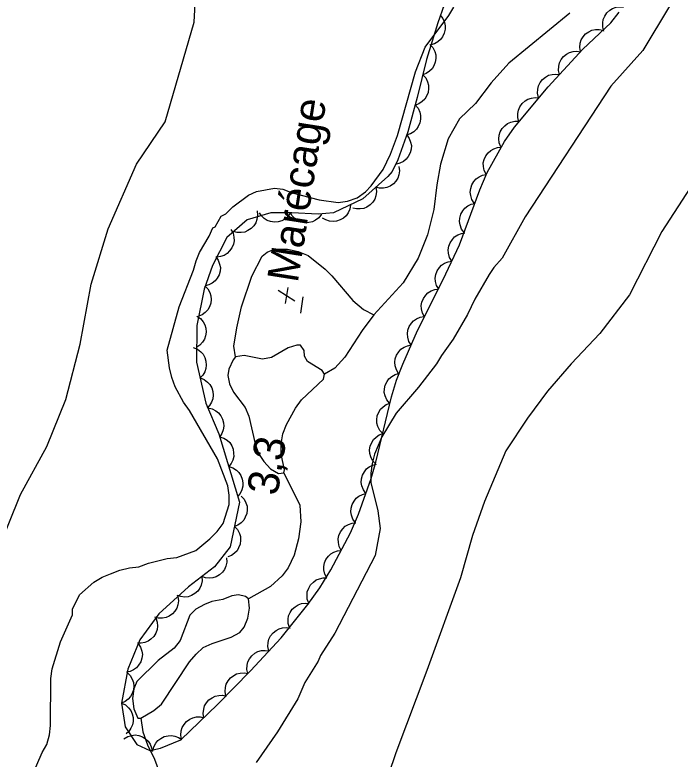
# Model space of a CAD drawing. Extents: x 282461 to 284471, y 5554090 to 5557646.
# Drawn here: x 283846.7 to 283910.9, y 5555029 to 5555100.8 of the extents above; entities that cross this region are included whole.
import ezdxf

# ---------------------------------------------------------------- set-up
doc = ezdxf.new("R2010")
doc.units = 0
for name, color, linetype in [('Niveau 1', 7, 'Continuous'), ('Niveau 2', 7, 'Continuous'), ('Niveau 3', 7, 'Continuous'), ('Niveau 4', 7, 'Continuous'), ('Niveau 44', 7, 'Continuous'), ('Niveau 7', 7, 'Continuous')]:
    doc.layers.add(name, color=color, linetype=linetype)

msp = doc.modelspace()

# ---------------------------------------------------------------- linework, layer by layer
at = {"layer": 'Niveau 1'}
for points in [[(283845.07, 5555049.08), (283847.27, 5555054.52), (283849.8, 5555059.16), (283851.64, 5555063.69), (283853.04, 5555069.02), (283854.09, 5555074.8), (283855.72, 5555080.12), (283858.48, 5555086.35), (283861.24, 5555090.43), (283864.02, 5555100.06), (283864.4, 5555106.63), (283863.41, 5555113.33), (283863.55, 5555119.9), (283863.92, 5555125), (283863.95, 5555130.1), (283863.52, 5555134.75), (283862.18, 5555139.86), (283858.79, 5555146.45), (283855.73, 5555148.61), (283854.04, 5555153.72), (283854.43, 5555162.67)], [(283934.09, 5555128.67), (283932.02, 5555124.02), (283930.63, 5555120.4), (283928.1, 5555114.97), (283917.75, 5555095.28), (283914.42, 5555088.48), (283911.89, 5555084.07), (283909.14, 5555079.88), (283906.03, 5555073.77), (283903.16, 5555070.04), (283900.42, 5555067.1), (283898.12, 5555064.49), (283896.18, 5555061.89), (283894.11, 5555058.72), (283892.03, 5555053.85), (283890.88, 5555050.57), (283889.72, 5555046.49), (283886.48, 5555037.54), (283883.48, 5555029.61), (283879.09, 5555016.59)]]:
    msp.add_lwpolyline(points, dxfattribs=at)
at = {"layer": 'Niveau 2'}
for points in [[(283909.9, 5555101.58), (283907.32, 5555097.31), (283904.23, 5555093.87), (283895.96, 5555081.27), (283893.75, 5555077.3), (283892.93, 5555076.4), (283892.48, 5555075.72), (283891.1, 5555073.34), (283890.4, 5555071.87), (283889.02, 5555069.49), (283887.88, 5555067.91), (283887.42, 5555067.11), (283885.69, 5555064.85), (283883.52, 5555062.36), (283882.14, 5555060.09), (283881.44, 5555058.39), (283881.21, 5555057.49), (283881.09, 5555056.58), (283881.09, 5555055.67), (283881.76, 5555052.95), (283881.98, 5555051.24), (283881.51, 5555048.64), (283877.59, 5555041.16), (283876.21, 5555039), (283875.98, 5555038.44), (283874.72, 5555036.4), (283874.03, 5555034.81), (283872.07, 5555031.64), (283870, 5555028.69)], [(283861.43, 5555068.42), (283862.59, 5555072.62), (283863.98, 5555076.13), (283864.21, 5555077.04), (283864.56, 5555077.83), (283865.48, 5555079.42), (283865.82, 5555080.21), (283866.05, 5555080.32), (283866.63, 5555081.34), (283867.08, 5555081.57), (283867.77, 5555082.25), (283869.26, 5555083.38), (283870.06, 5555083.72), (283871.77, 5555084.06), (283872.57, 5555083.94), (283873.48, 5555083.6), (283876.1, 5555082.91), (283877.92, 5555082.68), (283878.83, 5555082.79), (283879.75, 5555083.13), (283880.55, 5555083.69), (283881.12, 5555084.26), (283882.27, 5555085.85), (283882.96, 5555087.32), (283883.65, 5555089.13), (283885.39, 5555095.25), (283886.32, 5555097.63), (283888.61, 5555100.69), (283889.07, 5555101.48)], [(283848.33, 5555027.26), (283849.37, 5555029.64), (283849.83, 5555030.43), (283850.06, 5555031.34), (283850.18, 5555032.25), (283850.2, 5555036.79), (283850.32, 5555037.7), (283851.13, 5555040.3), (283852.29, 5555042.91), (283852.29, 5555043.48), (283852.98, 5555044.84), (283854.36, 5555046.08), (283855.16, 5555046.54), (283855.96, 5555046.87), (283856.87, 5555047.21), (283857.79, 5555047.44), (283858.7, 5555047.55), (283859.61, 5555047.89), (283861.44, 5555048.34), (283862.35, 5555048.45), (283864.18, 5555049.13), (283865.55, 5555050.26), (283866.24, 5555050.94), (283866.82, 5555051.73), (283867.4, 5555053.54), (283867.4, 5555054.45), (283867.29, 5555055.36), (283866.28, 5555057.97), (283863.57, 5555062.63), (283863, 5555063.43), (283862.21, 5555064.9), (283861.87, 5555065.81), (283861.65, 5555066.72), (283861.43, 5555068.42)]]:
    msp.add_lwpolyline(points, dxfattribs=at)
at = {"layer": 'Niveau 3'}
for p, q in [((283872.84, 5555072.94), (283873.09, 5555074.48)), ((283872.13, 5555074.2), (283873.76, 5555073.2)), ((283874.32, 5555072), (283874.56, 5555073.58))]:
    msp.add_line(p, q, dxfattribs=at)
at = {"layer": 'Niveau 4'}
for points in [[(283900.29, 5555100.92), (283894.4, 5555096.11), (283892.68, 5555094.19), (283891.18, 5555092.2), (283889.64, 5555090.73), (283888.54, 5555088.8), (283887.79, 5555086.37), (283887.44, 5555084.38), (283887.14, 5555082), (283886.56, 5555079.56), (283885.63, 5555077.29), (283884.19, 5555074.91), (283881.36, 5555071.84), (283880.23, 5555070.32), (283878.57, 5555067.77), (283877.59, 5555066.7), (283876.62, 5555066.13)], [(283874.97, 5555067.33), (283874.69, 5555067.84), (283874.64, 5555068.41), (283874.3, 5555068.92), (283873.95, 5555068.92), (283873.1, 5555068.64), (283871.5, 5555067.73), (283870.64, 5555067.56), (283868.87, 5555067.91), (283868.02, 5555067.8), (283867.79, 5555067.51), (283867.38, 5555066.61), (283867.27, 5555065.98), (283867.43, 5555065.19), (283867.83, 5555064.39), (283868.96, 5555062.91), (283869.3, 5555062.06), (283869.91, 5555059.39), (283870.25, 5555058.48), (283870.76, 5555057.69), (283871.38, 5555057), (283872.18, 5555056.55), (283872.69, 5555056.6), (283872.75, 5555056.89), (283872.42, 5555058.42), (283872.42, 5555059.39), (283872.6, 5555060.35), (283872.94, 5555061.26), (283873.81, 5555062.84), (283874.38, 5555063.64), (283876.5, 5555065.62), (283876.62, 5555066.13), (283876.39, 5555066.47), (283874.97, 5555067.33)], [(283872.69, 5555056.6), (283874.22, 5555053.48), (283874.32, 5555051.89), (283874.09, 5555050.24), (283873.68, 5555048.66), (283873.1, 5555047.46), (283872.53, 5555046.67), (283871.38, 5555045.65), (283869.26, 5555044.46)], [(283865.04, 5555043.91), (283864.18, 5555043.45), (283863.61, 5555042.89), (283862.68, 5555040.45), (283862.11, 5555039.71), (283860.56, 5555038.52), (283858.5, 5555036.48), (283858.21, 5555035.8), (283858.09, 5555034.84), (283858.2, 5555033.87), (283858.6, 5555032.96), (283858.88, 5555032.96), (283860.14, 5555033.7), (283860.88, 5555034.32), (283863.59, 5555038.4), (283864.22, 5555039.14), (283864.91, 5555039.76), (283865.76, 5555040.16), (283867.59, 5555040.78), (283868.45, 5555041.23), (283868.85, 5555041.74), (283869.2, 5555042.59), (283869.37, 5555043.56), (283869.26, 5555044.46), (283868.98, 5555044.69), (283868.3, 5555044.86), (283867.67, 5555044.75), (283866.81, 5555044.41), (283865.73, 5555044.19), (283865.04, 5555043.91)], [(283858.88, 5555032.96), (283859.07, 5555031.63), (283859.52, 5555030.38), (283860.2, 5555029.02), (283860.76, 5555027.54)]]:
    msp.add_lwpolyline(points, dxfattribs=at)
at = {"layer": 'Niveau 44'}
for points in [[(283888.15, 5555101.72), (283887.53, 5555099.98), (283886.44, 5555096.46), (283885.56, 5555092.78), (283884.64, 5555089.47), (283883.69, 5555086.78), (283883.13, 5555085.64), (283882.71, 5555085.17), (283880.32, 5555083.01), (283877.46, 5555081.66), (283875.98, 5555081.55), (283873.47, 5555081.67), (283871.42, 5555081.67), (283869.13, 5555081), (283867.19, 5555079.3), (283865.8, 5555076.58), (283864.99, 5555074.31), (283864.29, 5555070.8), (283864.27, 5555067.28), (283865.17, 5555063.31), (283866.4, 5555060.35), (283868.42, 5555053.77), (283867.49, 5555049.46), (283866, 5555047.53), (283863.48, 5555045.61), (283860.61, 5555043.01), (283858.78, 5555040.51), (283857.62, 5555037.68), (283857.03, 5555034.39), (283857.36, 5555032.12), (283858.5, 5555030.42), (283859.75, 5555029.85), (283860.78, 5555030.07), (283862.76, 5555030.87), (283866.27, 5555034.26), (283869.46, 5555037.52), (283872.42, 5555040.7), (283875.01, 5555043.9), (283876.17, 5555045.53), (283877.23, 5555047.24), (283879.11, 5555050.82), (283879.89, 5555052.62), (283881.12, 5555056.07), (283881.57, 5555057.64), (283883.06, 5555063.94), (283883.55, 5555065.53), (283884.15, 5555067.07), (283885.59, 5555070.32), (283888.07, 5555075.24), (283889.62, 5555078.57), (283891.59, 5555083.88), (283892.3, 5555085.57), (283893.98, 5555088.54), (283894.94, 5555089.94), (283898.2, 5555093.81), (283901.53, 5555097.43), (283904.23, 5555099.99), (283905.05, 5555101)], [(283903.57, 5555099.18), (283903.45, 5555099.58), (283903.45, 5555099.99), (283903.5, 5555100.31), (283903.64, 5555100.63), (283903.85, 5555100.94), (283904.14, 5555101.19), (283904.4, 5555101.38), (283904.74, 5555101.49), (283905.1, 5555101.54), (283905.46, 5555101.51)], [(283887.76, 5555100.73), (283888.02, 5555100.41), (283888.17, 5555100.03), (283888.26, 5555099.71), (283888.24, 5555099.36), (283888.16, 5555099), (283887.99, 5555098.65), (283887.81, 5555098.38), (283887.54, 5555098.16), (283887.22, 5555097.97), (283886.88, 5555097.87)], [(283901.3, 5555097.21), (283901.23, 5555097.62), (283901.28, 5555098.03), (283901.37, 5555098.34), (283901.55, 5555098.64), (283901.8, 5555098.92), (283902.12, 5555099.13), (283902.41, 5555099.28), (283902.75, 5555099.35), (283903.12, 5555099.35), (283903.47, 5555099.27)], [(283886.78, 5555097.89), (283887.06, 5555097.59), (283887.24, 5555097.22), (283887.34, 5555096.9), (283887.35, 5555096.55), (283887.3, 5555096.19), (283887.15, 5555095.84), (283886.99, 5555095.55), (283886.73, 5555095.31), (283886.42, 5555095.1), (283886.09, 5555094.98)], [(283899.28, 5555094.99), (283899.19, 5555095.4), (283899.21, 5555095.8), (283899.28, 5555096.12), (283899.44, 5555096.44), (283899.67, 5555096.73), (283899.97, 5555096.96), (283900.25, 5555097.13), (283900.59, 5555097.22), (283900.96, 5555097.25), (283901.31, 5555097.2)], [(283886.09, 5555094.98), (283886.37, 5555094.67), (283886.54, 5555094.3), (283886.64, 5555093.99), (283886.65, 5555093.64), (283886.6, 5555093.27), (283886.45, 5555092.92), (283886.29, 5555092.64), (283886.03, 5555092.39), (283885.72, 5555092.19), (283885.39, 5555092.06)], [(283897.26, 5555092.78), (283897.16, 5555093.19), (283897.18, 5555093.59), (283897.25, 5555093.92), (283897.41, 5555094.23), (283897.64, 5555094.52), (283897.94, 5555094.76), (283898.22, 5555094.93), (283898.56, 5555095.01), (283898.93, 5555095.04), (283899.28, 5555094.99)], [(283895.37, 5555090.45), (283895.26, 5555090.85), (283895.26, 5555091.26), (283895.31, 5555091.58), (283895.46, 5555091.9), (283895.68, 5555092.2), (283895.97, 5555092.45), (283896.24, 5555092.63), (283896.58, 5555092.73), (283896.94, 5555092.78), (283897.3, 5555092.74)], [(283885.36, 5555092.07), (283885.63, 5555091.75), (283885.79, 5555091.38), (283885.88, 5555091.06), (283885.88, 5555090.71), (283885.81, 5555090.35), (283885.65, 5555090), (283885.48, 5555089.72), (283885.22, 5555089.49), (283884.9, 5555089.3), (283884.56, 5555089.18)], [(283893.62, 5555088.02), (283893.47, 5555088.41), (283893.44, 5555088.81), (283893.45, 5555089.14), (283893.57, 5555089.47), (283893.75, 5555089.79), (283894.02, 5555090.07), (283894.27, 5555090.28), (283894.6, 5555090.41), (283894.96, 5555090.49), (283895.32, 5555090.49)], [(283884.54, 5555089.19), (283884.79, 5555088.85), (283884.92, 5555088.47), (283884.99, 5555088.15), (283884.96, 5555087.8), (283884.87, 5555087.44), (283884.69, 5555087.1), (283884.5, 5555086.84), (283884.22, 5555086.62), (283883.89, 5555086.45), (283883.54, 5555086.36)], [(283892.19, 5555085.38), (283892.01, 5555085.75), (283891.94, 5555086.15), (283891.93, 5555086.48), (283892.02, 5555086.82), (283892.17, 5555087.16), (283892.41, 5555087.46), (283892.64, 5555087.69), (283892.96, 5555087.85), (283893.31, 5555087.96), (283893.67, 5555087.99)], [(283883.79, 5555086.15), (283883.85, 5555085.73), (283883.79, 5555085.33), (283883.69, 5555085.01), (283883.5, 5555084.72), (283883.25, 5555084.45), (283882.93, 5555084.24), (283882.63, 5555084.1), (283882.29, 5555084.05), (283881.92, 5555084.05), (283881.57, 5555084.14)], [(283891.05, 5555082.61), (283890.83, 5555082.95), (283890.71, 5555083.34), (283890.66, 5555083.67), (283890.71, 5555084.02), (283890.83, 5555084.37), (283891.03, 5555084.69), (283891.23, 5555084.95), (283891.53, 5555085.14), (283891.86, 5555085.3), (283892.22, 5555085.37)], [(283881.57, 5555084.14), (283881.62, 5555083.72), (283881.56, 5555083.32), (283881.47, 5555083), (283881.28, 5555082.71), (283881.02, 5555082.44), (283880.7, 5555082.23), (283880.41, 5555082.09), (283880.06, 5555082.04), (283879.69, 5555082.04), (283879.34, 5555082.13)], [(283879.13, 5555082.45), (283879.06, 5555082.03), (283878.89, 5555081.67), (283878.71, 5555081.39), (283878.44, 5555081.17), (283878.12, 5555080.98), (283877.75, 5555080.88), (283877.43, 5555080.82), (283877.08, 5555080.87), (283876.73, 5555080.98), (283876.42, 5555081.17)], [(283890.07, 5555079.77), (283889.82, 5555080.11), (283889.69, 5555080.5), (283889.63, 5555080.82), (283889.66, 5555081.17), (283889.76, 5555081.53), (283889.95, 5555081.86), (283890.15, 5555082.12), (283890.43, 5555082.33), (283890.76, 5555082.5), (283891.11, 5555082.58)], [(283870.1, 5555081.85), (283870.15, 5555081.43), (283870.08, 5555081.03), (283869.98, 5555080.72), (283869.78, 5555080.43), (283869.53, 5555080.16), (283869.2, 5555079.96), (283868.91, 5555079.82), (283868.56, 5555079.77), (283868.19, 5555079.78), (283867.84, 5555079.87)], [(283873.32, 5555081.67), (283873.08, 5555081.32), (283872.77, 5555081.07), (283872.48, 5555080.9), (283872.14, 5555080.81), (283871.78, 5555080.77), (283871.4, 5555080.84), (283871.09, 5555080.93), (283870.79, 5555081.12), (283870.52, 5555081.37), (283870.32, 5555081.67)], [(283876.31, 5555081.53), (283876.06, 5555081.2), (283875.73, 5555080.96), (283875.44, 5555080.8), (283875.1, 5555080.73), (283874.73, 5555080.71), (283874.36, 5555080.8), (283874.05, 5555080.9), (283873.76, 5555081.11), (283873.5, 5555081.37), (283873.32, 5555081.68)], [(283867.58, 5555080.07), (283867.79, 5555079.71), (283867.87, 5555079.31), (283867.89, 5555078.98), (283867.82, 5555078.64), (283867.68, 5555078.29), (283867.45, 5555077.99), (283867.23, 5555077.75), (283866.92, 5555077.57), (283866.58, 5555077.45), (283866.22, 5555077.4)], [(283888.9, 5555077.02), (283888.68, 5555077.37), (283888.58, 5555077.77), (283888.55, 5555078.1), (283888.61, 5555078.44), (283888.73, 5555078.79), (283888.95, 5555079.1), (283889.16, 5555079.35), (283889.46, 5555079.54), (283889.81, 5555079.68), (283890.16, 5555079.73)], [(283866.11, 5555077.45), (283866.36, 5555077.11), (283866.49, 5555076.73), (283866.56, 5555076.41), (283866.53, 5555076.06), (283866.44, 5555075.7), (283866.25, 5555075.36), (283866.06, 5555075.1), (283865.78, 5555074.89), (283865.45, 5555074.72), (283865.1, 5555074.63)], [(283887.63, 5555074.3), (283887.42, 5555074.66), (283887.32, 5555075.05), (283887.28, 5555075.38), (283887.34, 5555075.72), (283887.47, 5555076.07), (283887.69, 5555076.39), (283887.9, 5555076.63), (283888.2, 5555076.82), (283888.54, 5555076.96), (283888.9, 5555077.02)], [(283865.06, 5555074.64), (283865.35, 5555074.34), (283865.54, 5555073.98), (283865.65, 5555073.67), (283865.67, 5555073.32), (283865.63, 5555072.95), (283865.5, 5555072.6), (283865.35, 5555072.31), (283865.1, 5555072.06), (283864.8, 5555071.84), (283864.47, 5555071.7)], [(283886.25, 5555071.64), (283886.05, 5555072), (283885.96, 5555072.4), (283885.94, 5555072.73), (283886.01, 5555073.07), (283886.15, 5555073.41), (283886.37, 5555073.72), (283886.59, 5555073.96), (283886.9, 5555074.14), (283887.25, 5555074.27), (283887.6, 5555074.31)], [(283864.3, 5555071.72), (283864.64, 5555071.48), (283864.89, 5555071.16), (283865.06, 5555070.88), (283865.15, 5555070.54), (283865.18, 5555070.17), (283865.12, 5555069.8), (283865.03, 5555069.48), (283864.83, 5555069.19), (283864.58, 5555068.92), (283864.28, 5555068.72)], [(283884.97, 5555068.93), (283884.75, 5555069.28), (283884.65, 5555069.67), (283884.6, 5555070), (283884.66, 5555070.35), (283884.78, 5555070.7), (283884.99, 5555071.02), (283885.2, 5555071.27), (283885.49, 5555071.46), (283885.83, 5555071.6), (283886.19, 5555071.67)], [(283863.95, 5555068.68), (283864.34, 5555068.53), (283864.66, 5555068.28), (283864.89, 5555068.04), (283865.05, 5555067.73), (283865.17, 5555067.38), (283865.19, 5555067), (283865.17, 5555066.67), (283865.05, 5555066.34), (283864.86, 5555066.02), (283864.61, 5555065.76)], [(283883.76, 5555066.19), (283883.54, 5555066.54), (283883.43, 5555066.93), (283883.39, 5555067.26), (283883.44, 5555067.61), (283883.56, 5555067.96), (283883.77, 5555068.27), (283883.98, 5555068.53), (283884.28, 5555068.72), (283884.62, 5555068.86), (283884.97, 5555068.93)], [(283864.61, 5555065.76), (283865, 5555065.61), (283865.32, 5555065.36), (283865.55, 5555065.12), (283865.72, 5555064.81), (283865.83, 5555064.46), (283865.85, 5555064.08), (283865.83, 5555063.75), (283865.71, 5555063.42), (283865.52, 5555063.1), (283865.28, 5555062.84)], [(283882.87, 5555063.32), (283882.61, 5555063.65), (283882.46, 5555064.02), (283882.37, 5555064.34), (283882.39, 5555064.69), (283882.47, 5555065.05), (283882.64, 5555065.4), (283882.82, 5555065.67), (283883.09, 5555065.89), (283883.41, 5555066.08), (283883.75, 5555066.19)], [(283865.36, 5555062.86), (283865.77, 5555062.78), (283866.12, 5555062.59), (283866.39, 5555062.39), (283866.6, 5555062.11), (283866.77, 5555061.78), (283866.86, 5555061.41), (283866.9, 5555061.09), (283866.83, 5555060.74), (283866.7, 5555060.39), (283866.51, 5555060.09)], [(283882.22, 5555060.39), (283881.94, 5555060.7), (283881.76, 5555061.07), (283881.66, 5555061.38), (283881.65, 5555061.73), (283881.7, 5555062.1), (283881.85, 5555062.45), (283882.01, 5555062.73), (283882.27, 5555062.97), (283882.57, 5555063.18), (283882.91, 5555063.31)], [(283866.48, 5555060.09), (283866.88, 5555059.96), (283867.22, 5555059.74), (283867.46, 5555059.52), (283867.65, 5555059.22), (283867.79, 5555058.88), (283867.84, 5555058.5), (283867.85, 5555058.17), (283867.75, 5555057.83), (283867.59, 5555057.5), (283867.36, 5555057.22)], [(283881.53, 5555057.47), (283881.25, 5555057.78), (283881.07, 5555058.15), (283880.97, 5555058.46), (283880.96, 5555058.81), (283881.01, 5555059.18), (283881.16, 5555059.53), (283881.32, 5555059.82), (283881.58, 5555060.06), (283881.88, 5555060.26), (283882.22, 5555060.39)], [(283867.36, 5555057.22), (283867.76, 5555057.1), (283868.1, 5555056.87), (283868.34, 5555056.65), (283868.53, 5555056.35), (283868.67, 5555056.01), (283868.72, 5555055.63), (283868.73, 5555055.31), (283868.63, 5555054.97), (283868.47, 5555054.63), (283868.24, 5555054.35)], [(283880.6, 5555054.62), (283880.36, 5555054.96), (283880.22, 5555055.34), (283880.16, 5555055.67), (283880.18, 5555056.02), (283880.28, 5555056.37), (283880.47, 5555056.71), (283880.65, 5555056.98), (283880.93, 5555057.19), (283881.26, 5555057.36), (283881.61, 5555057.45)], [(283868.55, 5555054.37), (283868.84, 5555054.07), (283869.02, 5555053.7), (283869.13, 5555053.39), (283869.15, 5555053.04), (283869.1, 5555052.67), (283868.96, 5555052.32), (283868.81, 5555052.03), (283868.55, 5555051.78), (283868.25, 5555051.57), (283867.92, 5555051.44)], [(283879.6, 5555051.8), (283879.35, 5555052.14), (283879.22, 5555052.52), (283879.15, 5555052.84), (283879.18, 5555053.19), (283879.27, 5555053.55), (283879.46, 5555053.89), (283879.65, 5555054.15), (283879.93, 5555054.36), (283880.26, 5555054.53), (283880.6, 5555054.62)], [(283867.92, 5555051.44), (283868.21, 5555051.14), (283868.39, 5555050.77), (283868.5, 5555050.46), (283868.51, 5555050.11), (283868.47, 5555049.74), (283868.32, 5555049.39), (283868.17, 5555049.1), (283867.92, 5555048.85), (283867.62, 5555048.64), (283867.28, 5555048.51)], [(283878.22, 5555049.13), (283878.03, 5555049.5), (283877.95, 5555049.9), (283877.93, 5555050.23), (283878, 5555050.57), (283878.15, 5555050.91), (283878.38, 5555051.22), (283878.6, 5555051.45), (283878.91, 5555051.62), (283879.26, 5555051.75), (283879.62, 5555051.79)], [(283876.83, 5555046.48), (283876.63, 5555046.85), (283876.55, 5555047.25), (283876.53, 5555047.58), (283876.61, 5555047.92), (283876.75, 5555048.26), (283876.99, 5555048.56), (283877.21, 5555048.8), (283877.52, 5555048.97), (283877.87, 5555049.09), (283878.22, 5555049.13)], [(283867.16, 5555048.42), (283867.19, 5555048), (283867.09, 5555047.61), (283866.97, 5555047.3), (283866.76, 5555047.02), (283866.48, 5555046.77), (283866.14, 5555046.59), (283865.84, 5555046.47), (283865.49, 5555046.45), (283865.12, 5555046.49), (283864.78, 5555046.6)], [(283864.78, 5555046.6), (283864.8, 5555046.18), (283864.71, 5555045.79), (283864.59, 5555045.48), (283864.37, 5555045.2), (283864.1, 5555044.96), (283863.76, 5555044.78), (283863.46, 5555044.66), (283863.1, 5555044.63), (283862.74, 5555044.67), (283862.39, 5555044.78)], [(283875.1, 5555044.03), (283874.95, 5555044.42), (283874.93, 5555044.82), (283874.95, 5555045.15), (283875.08, 5555045.48), (283875.26, 5555045.8), (283875.53, 5555046.07), (283875.79, 5555046.28), (283876.12, 5555046.4), (283876.48, 5555046.48), (283876.84, 5555046.47)], [(283862.47, 5555044.69), (283862.53, 5555044.28), (283862.47, 5555043.88), (283862.37, 5555043.56), (283862.18, 5555043.27), (283861.93, 5555043), (283861.61, 5555042.79), (283861.32, 5555042.65), (283860.97, 5555042.59), (283860.6, 5555042.6), (283860.25, 5555042.68)], [(283873.22, 5555041.69), (283873.1, 5555042.09), (283873.1, 5555042.5), (283873.14, 5555042.82), (283873.29, 5555043.14), (283873.49, 5555043.45), (283873.78, 5555043.7), (283874.05, 5555043.89), (283874.38, 5555044), (283874.75, 5555044.05), (283875.11, 5555044.02)], [(283860.32, 5555042.62), (283860.46, 5555042.22), (283860.48, 5555041.82), (283860.45, 5555041.49), (283860.33, 5555041.16), (283860.13, 5555040.84), (283859.86, 5555040.58), (283859.6, 5555040.38), (283859.27, 5555040.25), (283858.91, 5555040.18), (283858.55, 5555040.2)], [(283871.25, 5555039.44), (283871.15, 5555039.85), (283871.18, 5555040.25), (283871.25, 5555040.57), (283871.41, 5555040.88), (283871.64, 5555041.18), (283871.94, 5555041.41), (283872.22, 5555041.58), (283872.56, 5555041.66), (283872.93, 5555041.69), (283873.29, 5555041.63)], [(283858.63, 5555040.15), (283858.86, 5555039.8), (283858.98, 5555039.41), (283859.03, 5555039.09), (283858.99, 5555038.74), (283858.88, 5555038.39), (283858.67, 5555038.06), (283858.47, 5555037.8), (283858.18, 5555037.61), (283857.85, 5555037.45), (283857.5, 5555037.38)], [(283869.2, 5555037.25), (283869.11, 5555037.65), (283869.14, 5555038.06), (283869.2, 5555038.38), (283869.37, 5555038.69), (283869.6, 5555038.98), (283869.9, 5555039.21), (283870.18, 5555039.38), (283870.52, 5555039.47), (283870.89, 5555039.49), (283871.25, 5555039.44)], [(283857.56, 5555037.36), (283857.86, 5555037.07), (283858.06, 5555036.71), (283858.18, 5555036.4), (283858.21, 5555036.05), (283858.17, 5555035.68), (283858.04, 5555035.32), (283857.9, 5555035.03), (283857.66, 5555034.78), (283857.36, 5555034.55), (283857.03, 5555034.41)], [(283867.1, 5555035.11), (283867.02, 5555035.52), (283867.06, 5555035.92), (283867.13, 5555036.24), (283867.3, 5555036.55), (283867.54, 5555036.83), (283867.85, 5555037.06), (283868.13, 5555037.22), (283868.47, 5555037.3), (283868.84, 5555037.32), (283869.2, 5555037.25)], [(283864.97, 5555033), (283864.9, 5555033.41), (283864.95, 5555033.82), (283865.03, 5555034.14), (283865.21, 5555034.44), (283865.45, 5555034.72), (283865.77, 5555034.93), (283866.06, 5555035.09), (283866.4, 5555035.15), (283866.77, 5555035.16), (283867.12, 5555035.09)], [(283857.03, 5555034.41), (283857.4, 5555034.23), (283857.7, 5555033.95), (283857.91, 5555033.7), (283858.05, 5555033.37), (283858.13, 5555033.01), (283858.13, 5555032.63), (283858.08, 5555032.31), (283857.93, 5555031.99), (283857.72, 5555031.68), (283857.46, 5555031.44)], [(283862.81, 5555030.92), (283862.74, 5555031.33), (283862.79, 5555031.73), (283862.87, 5555032.05), (283863.05, 5555032.35), (283863.3, 5555032.63), (283863.61, 5555032.85), (283863.9, 5555033), (283864.25, 5555033.07), (283864.62, 5555033.08), (283864.97, 5555033)], [(283857.26, 5555030.98), (283857.62, 5555031.2), (283858.01, 5555031.3), (283858.34, 5555031.34), (283858.69, 5555031.28), (283859.03, 5555031.16), (283859.35, 5555030.95), (283859.6, 5555030.74), (283859.79, 5555030.44), (283859.93, 5555030.1), (283859.99, 5555029.74)], [(283860.05, 5555029.77), (283860.14, 5555030.18), (283860.33, 5555030.54), (283860.53, 5555030.8), (283860.81, 5555031.01), (283861.14, 5555031.18), (283861.51, 5555031.26), (283861.84, 5555031.3), (283862.18, 5555031.23), (283862.53, 5555031.1), (283862.83, 5555030.9)]]:
    msp.add_lwpolyline(points, dxfattribs=at)
at = {"layer": 'Niveau 7'}
msp.add_lwpolyline([(283868.02, 5555067.8), (283867.85, 5555068.82), (283868.14, 5555070.58), (283868.61, 5555072.62), (283869.6, 5555075.57), (283870.58, 5555077.5), (283871.09, 5555077.89), (283871.78, 5555078.17), (283873.03, 5555078.17), (283874.06, 5555077.94), (283875.02, 5555077.54), (283876.67, 5555076.23), (283877.3, 5555075.61), (283879.34, 5555073.22), (283880.36, 5555072.36), (283881.36, 5555071.84)], dxfattribs=at)

# ---------------------------------------------------------------- texts
at = {"layer": 'Niveau 3'}
msp.add_text('    3,3', height=3, rotation=81.0958, dxfattribs=at).set_placement((283871.38, 5555049.93))
at = {"layer": 'Niveau 7'}
msp.add_text('Marécage', height=3, rotation=81.0598, dxfattribs=at).set_placement((283874.02, 5555074.85))

doc.saveas('drawing.dxf')
